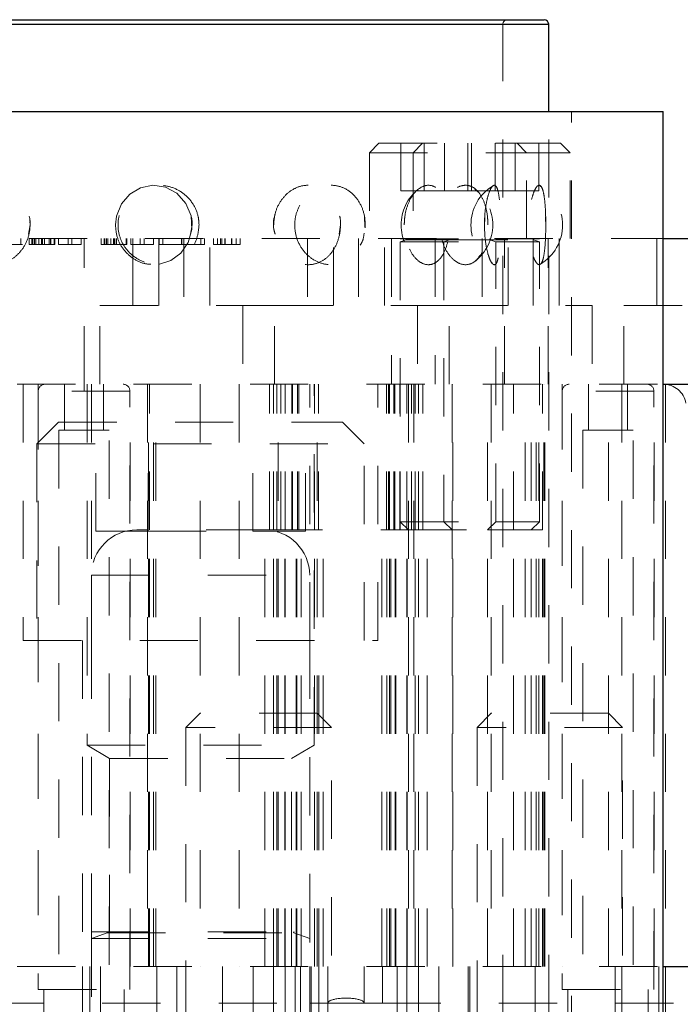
# Model space of a CAD drawing. Header units: inches. Extents: x 1880 to 2363, y -453 to -54.
# Tile 313 of 656: x 2036.27 to 2037.41, y -278.55 to -276.86. Entities that reach past the tile are written whole.
import ezdxf

# ---------------------------------------------------------------- set-up
doc = ezdxf.new("R2010")
doc.units = ezdxf.units.IN
doc.header["$LTSCALE"] = 0.5
doc.header["$MEASUREMENT"] = 0
doc.linetypes.add('HIDDEN', pattern=[0.225, 0.15, -0.075])
for name, color, linetype in [('DIE-M-S', 8, 'Continuous'), ('DIE-M-S2', 1, 'Continuous'), ('DIE-M-S3', 8, 'Continuous'), ('DSS-M-S', 53, 'Continuous'), ('RAI-M-S', 8, 'Continuous'), ('SVD-M-S', 8, 'Continuous')]:
    doc.layers.add(name, color=color, linetype=linetype)

msp = doc.modelspace()

# ---------------------------------------------------------------- linework, layer by layer
at = {"layer": 'DIE-M-S', "linetype": 'HIDDEN', "lineweight": 18}
for p, q in [((2036.06679, -277.48637), (2037.37667, -277.48637)), ((2036.27729, -277.48637), (2036.27729, -277.92637)), ((2036.30279, -277.48637), (2036.30279, -278.48637)), ((2036.38679, -277.48637), (2036.38679, -278.10637)), ((2036.39429, -277.48637), (2036.39429, -277.92637)), ((2036.46079, -278.48637), (2036.46079, -277.48637)), ((2036.49041, -277.48637), (2036.49041, -278.48637)), ((2036.49235, -278.48637), (2036.49235, -277.48637)), ((2036.49235, -278.48637), (2036.49235, -277.48637)), ((2036.50083, -278.48637), (2036.50083, -277.48637)), ((2036.50083, -278.48637), (2036.50083, -277.48637)), ((2036.50525, -278.48637), (2036.50525, -277.48637)), ((2036.50525, -278.48637), (2036.50525, -277.48637)), ((2036.58129, -277.48637), (2036.58129, -278.48637)), ((2036.64829, -277.48637), (2036.64829, -278.48637)), ((2036.71529, -278.48637), (2036.71529, -277.48637)), ((2036.76929, -277.92637), (2036.76929, -277.48637)), ((2036.77679, -278.10637), (2036.77679, -277.48637)), ((2036.78229, -278.48637), (2036.78229, -277.48637)), ((2036.88629, -277.92637), (2036.88629, -277.48637)), ((2036.93879, -277.48637), (2036.93879, -278.48637)), ((2036.94829, -277.48637), (2036.94829, -278.48637)), ((2037.01379, -277.48637), (2037.01379, -278.48637)), ((2037.01529, -278.48637), (2037.01529, -277.48637)), ((2037.07479, -278.48637), (2037.07479, -277.48637)), ((2037.08129, -277.48637), (2037.08129, -278.48637)), ((2037.13929, -278.48637), (2037.13929, -277.48637)), ((2037.14979, -278.48637), (2037.14979, -277.48637)), ((2037.15834, -278.48637), (2037.15834, -277.48637)), ((2037.16275, -278.48637), (2037.16275, -277.48637)), ((2037.17123, -278.48637), (2037.17123, -277.48637)), ((2037.17317, -278.48637), (2037.17317, -277.48637)), ((2037.20279, -277.48637), (2037.20279, -278.48637)), ((2037.28229, -278.48637), (2037.28229, -277.48637)), ((2037.30561, -277.48637), (2037.30561, -278.48637)), ((2037.36079, -278.48637), (2037.36079, -277.48637)), ((2037.38061, -277.48637), (2037.38061, -278.48637)), ((2036.27729, -277.92637), (2036.88629, -277.92637)), ((2036.37879, -277.92637), (2036.37879, -278.48637)), ((2036.78479, -278.48637), (2036.78479, -277.92637)), ((2036.38679, -278.10637), (2036.77679, -278.10637)), ((2036.38679, -278.10637), (2036.42554, -278.12875)), ((2036.73804, -278.12875), (2036.77679, -278.10637)), ((2036.42554, -278.12875), (2036.73804, -278.12875)), ((2036.42554, -278.12875), (2036.42554, -278.48637)), ((2036.73804, -278.48637), (2036.73804, -278.12875)), ((2036.39429, -278.42677), (2036.39429, -278.43814)), ((2036.76929, -278.43814), (2036.76929, -278.42677)), ((2036.06679, -278.48637), (2037.37667, -278.48637))]:
    msp.add_line(p, q, dxfattribs=at)
at = {"layer": 'DIE-M-S', "linetype": 'Continuous', "lineweight": 25}
for p, q in [((2037.37667, -277.48637), (2037.95679, -277.48637)), ((2037.37667, -278.48637), (2037.93179, -278.48637))]:
    msp.add_line(p, q, dxfattribs=at)
at = {"layer": 'DIE-M-S2', "linetype": 'HIDDEN', "lineweight": 18}
for p, q in [((2036.49429, -277.73637), (2036.49429, -277.48637)), ((2036.70012, -277.73637), (2036.70012, -277.48637)), ((2036.70729, -277.73637), (2036.70729, -277.48637)), ((2036.71304, -277.73637), (2036.71304, -277.48637)), ((2036.71963, -277.73637), (2036.71963, -277.48637)), ((2036.72729, -277.73637), (2036.72729, -277.48637)), ((2036.73887, -277.73637), (2036.73887, -277.48637)), ((2036.73946, -277.73637), (2036.73946, -277.48637)), ((2036.73963, -277.73637), (2036.73963, -277.48637)), ((2036.74823, -277.73637), (2036.74823, -277.48637)), ((2036.75089, -277.73637), (2036.75089, -277.48637)), ((2036.77729, -277.73637), (2036.77729, -277.48637)), ((2036.77729, -277.73637), (2036.77729, -277.48637)), ((2036.78446, -277.73637), (2036.78446, -277.48637)), ((2036.90112, -277.73637), (2036.90112, -277.48637)), ((2036.90452, -277.73637), (2036.90452, -277.48637)), ((2036.90629, -277.73637), (2036.90629, -277.48637)), ((2036.91366, -277.73637), (2036.91366, -277.48637)), ((2036.91535, -277.73637), (2036.91535, -277.48637)), ((2036.92395, -277.73637), (2036.92395, -277.48637)), ((2036.92412, -277.73637), (2036.92412, -277.48637)), ((2036.92471, -277.73637), (2036.92471, -277.48637)), ((2036.93629, -277.73637), (2036.93629, -277.48637)), ((2036.94396, -277.73637), (2036.94396, -277.48637)), ((2036.95054, -277.73637), (2036.95054, -277.48637)), ((2036.95629, -277.73637), (2036.95629, -277.48637)), ((2036.96346, -277.73637), (2036.96346, -277.48637)), ((2037.11929, -277.73637), (2037.11929, -277.48637)), ((2037.16929, -277.73637), (2037.16929, -277.48637)), ((2036.69129, -277.73637), (2036.93879, -277.73637)), ((2037.07479, -277.73637), (2037.16929, -277.73637))]:
    msp.add_line(p, q, dxfattribs=at)
at = {"layer": 'DIE-M-S3', "linetype": 'HIDDEN', "lineweight": 18}
for p, q in [((2036.34833, -277.48637), (2036.34833, -277.56511)), ((2036.41526, -277.56511), (2036.41526, -277.48637)), ((2037.24833, -277.48637), (2037.24833, -277.56511)), ((2037.31526, -277.56511), (2037.31526, -277.48637)), ((2036.46053, -277.49819), (2036.30305, -277.49819)), ((2036.30305, -277.49819), (2036.30305, -278.52574)), ((2036.38179, -277.49819), (2036.46053, -277.49819)), ((2036.46053, -278.52574), (2036.46053, -277.49819)), ((2037.36053, -277.49819), (2037.20305, -277.49819)), ((2037.20305, -277.49819), (2037.20305, -278.52574)), ((2037.28179, -277.49819), (2037.36053, -277.49819)), ((2037.36053, -278.52574), (2037.36053, -277.49819)), ((2036.33848, -277.56511), (2036.4251, -277.56511)), ((2036.33848, -277.56511), (2036.33848, -278.68322)), ((2036.4251, -278.68322), (2036.4251, -277.56511)), ((2037.23848, -277.56511), (2037.3251, -277.56511)), ((2037.23848, -277.56511), (2037.23848, -278.68322)), ((2037.3251, -278.68322), (2037.3251, -277.56511)), ((2036.49429, -278.48637), (2036.49429, -277.73637)), ((2036.69129, -277.73637), (2036.93879, -277.73637)), ((2036.69229, -278.48637), (2036.69229, -277.73637)), ((2036.70729, -278.48637), (2036.70729, -277.73637)), ((2036.71304, -278.48637), (2036.71304, -277.73637)), ((2036.72681, -278.48637), (2036.72681, -277.73637)), ((2036.72729, -278.48637), (2036.72729, -277.73637)), ((2036.74606, -278.48637), (2036.74606, -277.73637)), ((2036.74729, -278.48637), (2036.74729, -277.73637)), ((2036.75439, -278.48637), (2036.75439, -277.73637)), ((2036.77729, -278.48637), (2036.77729, -277.73637)), ((2036.77729, -278.48637), (2036.77729, -277.73637)), ((2036.79229, -278.48637), (2036.79229, -277.73637)), ((2036.89329, -278.48637), (2036.89329, -277.73637)), ((2036.90185, -278.48637), (2036.90185, -277.73637)), ((2036.90629, -278.48637), (2036.90629, -277.73637)), ((2036.90879, -278.48637), (2036.90879, -277.73637)), ((2036.91629, -278.48637), (2036.91629, -277.73637)), ((2036.91752, -278.48637), (2036.91752, -277.73637)), ((2036.93629, -278.48637), (2036.93629, -277.73637)), ((2036.93677, -278.48637), (2036.93677, -277.73637)), ((2036.95054, -278.48637), (2036.95054, -277.73637)), ((2036.95629, -278.48637), (2036.95629, -277.73637)), ((2036.97129, -278.48637), (2036.97129, -277.73637)), ((2037.07479, -277.73637), (2037.16929, -277.73637)), ((2037.11929, -278.48637), (2037.11929, -277.73637)), ((2037.16929, -278.48637), (2037.16929, -277.73637)), ((2036.06679, -278.48637), (2037.37667, -278.48637)), ((2036.37879, -278.48637), (2036.37879, -278.98637)), ((2036.39179, -278.48637), (2036.39179, -278.98637)), ((2036.40992, -278.48637), (2036.40992, -278.98637)), ((2036.50679, -278.98637), (2036.50679, -278.48637)), ((2036.54129, -278.48637), (2036.54129, -278.67637)), ((2036.61929, -278.48637), (2036.61929, -278.98637)), ((2036.67229, -278.98637), (2036.67229, -278.48637)), ((2036.70729, -278.98637), (2036.70729, -278.48637)), ((2036.72729, -278.48637), (2036.72729, -278.98637)), ((2036.74429, -278.98637), (2036.74429, -278.48637)), ((2036.75367, -278.98637), (2036.75367, -278.48637)), ((2036.76929, -278.54887), (2036.76929, -278.48637)), ((2036.77179, -278.98637), (2036.77179, -278.48637)), ((2036.78479, -278.98637), (2036.78479, -278.48637)), ((2036.80054, -278.54887), (2036.80054, -278.48637)), ((2036.82229, -278.67637), (2036.82229, -278.48637)), ((2036.86304, -278.54887), (2036.86304, -278.48637)), ((2036.89429, -278.54887), (2036.89429, -278.48637)), ((2036.91929, -278.48637), (2036.91929, -278.98637)), ((2036.93629, -278.98637), (2036.93629, -278.48637)), ((2036.95629, -278.98637), (2036.95629, -278.48637)), ((2036.99129, -278.98637), (2036.99129, -278.48637)), ((2037.04129, -278.48637), (2037.04129, -278.67637)), ((2037.04429, -278.98637), (2037.04429, -278.48637)), ((2037.15679, -278.48637), (2037.15679, -278.98637)), ((2037.29429, -278.48637), (2037.29429, -278.98637)), ((2037.32229, -278.67637), (2037.32229, -278.48637)), ((2037.36929, -278.48637), (2037.36929, -278.67637)), ((2036.30305, -278.52574), (2036.46053, -278.52574)), ((2036.31289, -278.52574), (2036.31289, -278.56511)), ((2036.45069, -278.56511), (2036.45069, -278.52574)), ((2037.20305, -278.52574), (2037.36053, -278.52574)), ((2037.21289, -278.52574), (2037.21289, -278.56511)), ((2037.35069, -278.56511), (2037.35069, -278.52574)), ((2035.81304, -278.54887), (2036.76929, -278.54887)), ((2036.76929, -278.54887), (2036.80054, -278.54887)), ((2036.86304, -278.54887), (2036.80054, -278.54887)), ((2036.80054, -278.54887), (2036.80054, -278.67012)), ((2036.86304, -278.54887), (2036.89429, -278.54887)), ((2036.86304, -278.67012), (2036.86304, -278.54887)), ((2036.89429, -278.54887), (2040.51929, -278.54887))]:
    msp.add_line(p, q, dxfattribs=at)
at = {"layer": 'DIE-M-S3', "linetype": 'Continuous', "lineweight": 25}
msp.add_line((2037.37667, -278.48637), (2037.93179, -278.48637), dxfattribs=at)
at = {"layer": 'DIE-M-S3', "linetype": 'HIDDEN', "lineweight": 18}
for centre, start, end in [((2036.31486, -277.49819), 90, 180), ((2036.44872, -277.49819), 0, 90), ((2037.21486, -277.49819), 90, 180), ((2037.34872, -277.49819), 0, 90)]:
    msp.add_arc(centre, 0.01181, start, end, dxfattribs=at)
msp.add_ellipse((2036.83179, -278.54887), major_axis=(0.03125, 0), ratio=0.2679492, start_param=0, end_param=3.1415927, dxfattribs=at)
msp.add_open_spline([(2036.38179, -277.49819), (2036.38179, -277.49651), (2036.38179, -277.49303), (2036.38179, -277.48907), (2036.38179, -277.48676), (2036.38179, -277.4865), (2036.38179, -277.48637)], degree=3, knots=[0, 0, 0, 0, 0.2702613, 0.5624294, 0.7897364, 1, 1, 1, 1], dxfattribs=at)
at = {"layer": 'DSS-M-S', "linetype": 'Continuous', "lineweight": 25}
for p, q in [((2035.68376, -276.86826), (2037.17982, -276.86826)), ((2035.69163, -276.86039), (2037.17195, -276.86039)), ((2037.17982, -277.01787), (2037.17982, -276.86826)), ((2035.48691, -277.01787), (2037.37667, -277.01787)), ((2037.37667, -278.75015), (2037.37667, -277.01787))]:
    msp.add_line(p, q, dxfattribs=at)
at = {"layer": 'DSS-M-S', "linetype": 'HIDDEN', "lineweight": 18}
for p, q in [((2037.17982, -276.86826), (2035.68376, -276.86826)), ((2035.7625, -276.86826), (2037.0993, -276.86826)), ((2037.10108, -279.7659), (2037.10108, -276.86826)), ((2037.17982, -279.7659), (2037.17982, -277.01787)), ((2037.21919, -280.83677), (2037.21919, -277.01787)), ((2036.47882, -277.14896), (2036.4602, -277.15988)), ((2036.49991, -277.14474), (2036.47882, -277.14896)), ((2036.52154, -277.14787), (2036.49991, -277.14474)), ((2036.54134, -277.1585), (2036.52154, -277.14787)), ((2037.0579, -277.15603), (2037.05314, -277.15118)), ((2037.16592, -277.14684), (2037.1651, -277.14605)), ((2036.4602, -277.15988), (2036.44579, -277.17655)), ((2036.55671, -277.17573), (2036.54134, -277.1585)), ((2036.44579, -277.17655), (2036.43728, -277.19757)), ((2036.56554, -277.19745), (2036.55671, -277.17573)), ((2036.43728, -277.19757), (2036.43558, -277.2129)), ((2036.5668, -277.22079), (2036.56554, -277.19745)), ((2036.86428, -277.21641), (2036.86334, -277.19807)), ((2037.06969, -277.21684), (2037.07001, -277.19751)), ((2037.17475, -277.21637), (2037.17461, -277.19809)), ((2036.28893, -277.2129), (2036.28637, -277.22846)), ((2036.43558, -277.2129), (2036.43558, -277.2129)), ((2036.56066, -277.24279), (2036.5668, -277.22079)), ((2036.56723, -277.2129), (2036.56466, -277.22844)), ((2036.82212, -277.2129), (2036.81998, -277.22842)), ((2036.5482, -277.26107), (2036.56066, -277.24279)), ((2036.51153, -277.28018), (2036.53098, -277.27399)), ((2036.53098, -277.27399), (2036.5482, -277.26107)), ((2037.30561, -277.48637), (2037.30561, -278.66748)), ((2037.38061, -277.48637), (2037.38061, -278.66748))]:
    msp.add_line(p, q, dxfattribs=at)
for centre, radius, start, end in [((2037.10896, -276.86826), 0.00787, 90, 180), ((2037.00511, -277.2129), 0.07874, 129.42305, 230.57396), ((2037.12497, -277.2129), 0.07874, 121.15614, 238.9555), ((2037.00511, -277.2129), 0.07874, 307.96843, 52.09477), ((2037.12497, -277.2129), 0.07874, 301.00349, 58.98802), ((2037.3768, -277.52574), 0.03937, 10, 90)]:
    msp.add_arc(centre, radius, start, end, dxfattribs=at)
at = {"layer": 'DSS-M-S', "linetype": 'Continuous', "lineweight": 25}
msp.add_arc((2037.17195, -276.86826), 0.00787, 0, 90, dxfattribs=at)
at = {"layer": 'DSS-M-S', "linetype": 'HIDDEN', "lineweight": 18}
for points, knots in [([(2036.16303, -277.2129), (2036.16373, -277.22071), (2036.16512, -277.23634), (2036.17605, -277.25709), (2036.19223, -277.2726), (2036.21227, -277.28101), (2036.23351, -277.28172), (2036.25374, -277.27504), (2036.27102, -277.26179), (2036.28357, -277.24313), (2036.28977, -277.22077), (2036.28851, -277.19711), (2036.27963, -277.17508), (2036.26425, -277.15756), (2036.24458, -277.1467), (2036.22327, -277.14348), (2036.20275, -277.14782), (2036.1849, -277.15904), (2036.17139, -277.17608), (2036.1641, -277.19503), (2036.16334, -277.20775), (2036.16303, -277.2129)], [0, 0, 0, 0, 0.0554579, 0.1109395, 0.1658403, 0.2192081, 0.2711117, 0.3223399, 0.3739729, 0.4268563, 0.4812619, 0.5368274, 0.5927419, 0.6480375, 0.7019377, 0.7542614, 0.8055938, 0.8569812, 0.9093952, 0.9633154, 1, 1, 1, 1]), ([(2036.57924, -277.2129), (2036.5785, -277.22043), (2036.57704, -277.23549), (2036.56562, -277.25556), (2036.54869, -277.27106), (2036.52711, -277.28035), (2036.5032, -277.28212), (2036.47971, -277.27586), (2036.45966, -277.26216), (2036.44561, -277.24278), (2036.43912, -277.22027), (2036.44058, -277.19734), (2036.4495, -277.17631), (2036.4649, -277.15918), (2036.48539, -277.14771), (2036.50891, -277.14339), (2036.53278, -277.14703), (2036.55409, -277.15846), (2036.56998, -277.17623), (2036.57813, -277.19551), (2036.57893, -277.20807), (2036.57924, -277.2129)], [0, 0, 0, 0, 0.0520028, 0.1039827, 0.1564753, 0.2102848, 0.2652762, 0.3208623, 0.3762398, 0.4306423, 0.4836601, 0.5355284, 0.5870576, 0.6391963, 0.6925647, 0.7472181, 0.8026932, 0.8582301, 0.9130199, 0.9664974, 1, 1, 1, 1]), ([(2036.70748, -277.2129), (2036.70817, -277.22071), (2036.70956, -277.23634), (2036.72035, -277.25709), (2036.736, -277.2726), (2036.75487, -277.28101), (2036.77426, -277.28172), (2036.79218, -277.27504), (2036.80708, -277.26179), (2036.81766, -277.24313), (2036.82282, -277.22077), (2036.82177, -277.19711), (2036.81436, -277.17508), (2036.80129, -277.15756), (2036.78414, -277.1467), (2036.76499, -277.14348), (2036.74597, -277.14782), (2036.72894, -277.15904), (2036.71577, -277.17608), (2036.70854, -277.19503), (2036.70778, -277.20775), (2036.70748, -277.2129)], [0, 0, 0, 0, 0.0554579, 0.1109395, 0.1658403, 0.2192081, 0.2711117, 0.3223399, 0.3739729, 0.4268563, 0.4812619, 0.5368274, 0.5927419, 0.6480375, 0.7019377, 0.7542614, 0.8055938, 0.8569812, 0.9093952, 0.9633154, 1, 1, 1, 1]), ([(2036.86477, -277.2129), (2036.86416, -277.22043), (2036.86294, -277.23549), (2036.85341, -277.25556), (2036.83913, -277.27106), (2036.82069, -277.28035), (2036.79994, -277.28212), (2036.77924, -277.27586), (2036.76131, -277.26216), (2036.74862, -277.24278), (2036.74273, -277.22027), (2036.74405, -277.19734), (2036.75215, -277.17631), (2036.76602, -277.15918), (2036.78427, -277.14771), (2036.80493, -277.14339), (2036.82557, -277.14703), (2036.84371, -277.15846), (2036.85706, -277.17623), (2036.86385, -277.19551), (2036.86452, -277.20807), (2036.86477, -277.2129)], [0, 0, 0, 0, 0.0520028, 0.1039827, 0.1564753, 0.2102848, 0.2652762, 0.3208623, 0.3762398, 0.4306423, 0.4836601, 0.5355284, 0.5870576, 0.6391963, 0.6925647, 0.7472181, 0.8026932, 0.8582301, 0.9130199, 0.9664974, 1, 1, 1, 1]), ([(2036.9317, -277.2129), (2036.93221, -277.22071), (2036.93322, -277.23634), (2036.94105, -277.25709), (2036.95223, -277.2726), (2036.9654, -277.28101), (2036.9786, -277.28172), (2036.99046, -277.27504), (2037.00006, -277.26179), (2037.00674, -277.24313), (2037.00994, -277.22077), (2037.0093, -277.19711), (2037.00467, -277.17508), (2036.99637, -277.15756), (2036.98518, -277.1467), (2036.97233, -277.14348), (2036.95923, -277.14782), (2036.94721, -277.15904), (2036.93774, -277.17608), (2036.93248, -277.19503), (2036.93193, -277.20775), (2036.9317, -277.2129)], [0, 0, 0, 0, 0.0554579, 0.1109395, 0.1658403, 0.2192081, 0.2711117, 0.3223399, 0.3739729, 0.4268563, 0.4812619, 0.5368274, 0.5927419, 0.6480375, 0.7019377, 0.7542614, 0.8055938, 0.8569812, 0.9093952, 0.9633154, 1, 1, 1, 1]), ([(2037.07544, -277.2129), (2037.07506, -277.22043), (2037.0743, -277.23549), (2037.0683, -277.25556), (2037.05914, -277.27106), (2037.04703, -277.28035), (2037.03303, -277.28212), (2037.01869, -277.27586), (2037.006, -277.26216), (2036.99685, -277.24278), (2036.99257, -277.22027), (2036.99353, -277.19734), (2036.9994, -277.17631), (2037.00935, -277.15918), (2037.0222, -277.14771), (2037.03642, -277.14339), (2037.05027, -277.14703), (2037.0621, -277.15846), (2037.07061, -277.17623), (2037.07487, -277.19551), (2037.07528, -277.20807), (2037.07544, -277.2129)], [0, 0, 0, 0, 0.0520028, 0.1039827, 0.1564753, 0.2102848, 0.2652762, 0.3208623, 0.3762398, 0.4306423, 0.4836601, 0.5355284, 0.5870576, 0.6391963, 0.6925647, 0.7472181, 0.8026932, 0.8582301, 0.9130199, 0.9664974, 1, 1, 1, 1]), ([(2037.06949, -277.2129), (2037.06972, -277.22071), (2037.07019, -277.23634), (2037.0737, -277.25709), (2037.07846, -277.2726), (2037.08367, -277.28101), (2037.08839, -277.28172), (2037.09214, -277.27504), (2037.09479, -277.26179), (2037.09641, -277.24313), (2037.0971, -277.22077), (2037.09697, -277.19711), (2037.09593, -277.17508), (2037.09382, -277.15756), (2037.09054, -277.1467), (2037.08621, -277.14348), (2037.08128, -277.14782), (2037.07636, -277.15904), (2037.07223, -277.17608), (2037.06984, -277.19503), (2037.06959, -277.20775), (2037.06949, -277.2129)], [0, 0, 0, 0, 0.0554579, 0.1109395, 0.1658403, 0.2192081, 0.2711117, 0.3223399, 0.3739729, 0.4268563, 0.4812619, 0.5368274, 0.5927419, 0.6480375, 0.7019377, 0.7542614, 0.8055938, 0.8569812, 0.9093952, 0.9633154, 1, 1, 1, 1]), ([(2037.17482, -277.2129), (2037.17473, -277.22043), (2037.17456, -277.23549), (2037.17313, -277.25556), (2037.17068, -277.27106), (2037.16698, -277.28035), (2037.16216, -277.28212), (2037.15666, -277.27586), (2037.15139, -277.26216), (2037.14738, -277.24278), (2037.14544, -277.22027), (2037.14588, -277.19734), (2037.14851, -277.17631), (2037.15282, -277.15918), (2037.15805, -277.14771), (2037.16338, -277.14339), (2037.16802, -277.14703), (2037.17151, -277.15846), (2037.1737, -277.17623), (2037.17469, -277.19551), (2037.17478, -277.20807), (2037.17482, -277.2129)], [0, 0, 0, 0, 0.0520028, 0.1039827, 0.1564753, 0.2102848, 0.2652762, 0.3208623, 0.3762398, 0.4306423, 0.4836601, 0.5355284, 0.5870576, 0.6391963, 0.6925647, 0.7472181, 0.8026932, 0.8582301, 0.9130199, 0.9664974, 1, 1, 1, 1]), ([(2036.75235, -277.17888), (2036.74938, -277.18527), (2036.74438, -277.19603), (2036.7438, -277.20804), (2036.74356, -277.2129)], [0, 0, 0, 0, 0.5945328, 1, 1, 1, 1]), ([(2036.28725, -277.19751), (2036.28726, -277.19753), (2036.28915, -277.20232), (2036.28904, -277.20762), (2036.28893, -277.2129)], [0, 0, 0, 0, 0.0039911, 1, 1, 1, 1]), ([(2036.56555, -277.19751), (2036.56556, -277.19753), (2036.56746, -277.20232), (2036.56735, -277.20762), (2036.56723, -277.2129)], [0, 0, 0, 0, 0.003979, 1, 1, 1, 1]), ([(2036.70987, -277.22847), (2036.70914, -277.22593), (2036.70627, -277.216), (2036.70653, -277.20384), (2036.70961, -277.19592), (2036.70991, -277.19516)], [0, 0, 0, 0, 0.2360107, 0.9265488, 1, 1, 1, 1]), ([(2036.82072, -277.19751), (2036.82072, -277.19753), (2036.82231, -277.20232), (2036.82221, -277.20762), (2036.82212, -277.2129)], [0, 0, 0, 0, 0.0039645, 1, 1, 1, 1]), ([(2036.43558, -277.2129), (2036.43634, -277.22071), (2036.43786, -277.23632), (2036.44975, -277.25716), (2036.46718, -277.27236), (2036.48544, -277.2805), (2036.49701, -277.28026), (2036.50109, -277.28017)], [0, 0, 0, 0, 0.2233138, 0.4467233, 0.6677939, 0.8826915, 1, 1, 1, 1]), ([(2036.85589, -277.2477), (2036.85712, -277.24586), (2036.86104, -277.23997), (2036.86206, -277.23239), (2036.86277, -277.22719)], [0, 0, 0, 0, 0.3133655, 1, 1, 1, 1]), ([(2037.05299, -277.27508), (2037.05333, -277.27493), (2037.05688, -277.27337), (2037.05947, -277.26886), (2037.06181, -277.26479)], [0, 0, 0, 0, 0.0978025, 1, 1, 1, 1]), ([(2037.08469, -277.28045), (2037.08464, -277.28046), (2037.08379, -277.28063), (2037.08281, -277.27872), (2037.08189, -277.27692)], [0, 0, 0, 0, 0.056276, 1, 1, 1, 1])]:
    msp.add_open_spline(points, degree=3, knots=knots, dxfattribs=at)
at = {"layer": 'RAI-M-S', "linetype": 'HIDDEN', "lineweight": 18}
for p, q in [((2035.48691, -277.23637), (2037.37667, -277.23637)), ((2036.27294, -277.24637), (2036.27294, -277.23637)), ((2036.2874, -277.24637), (2036.2874, -277.23637)), ((2036.29217, -277.24637), (2036.29217, -277.23637)), ((2036.29369, -277.24637), (2036.29369, -277.23637)), ((2036.29633, -277.24637), (2036.29633, -277.23637)), ((2036.29885, -277.24637), (2036.29885, -277.23637)), ((2036.30375, -277.24637), (2036.30375, -277.23637)), ((2036.30851, -277.24637), (2036.30851, -277.23637)), ((2036.30975, -277.24637), (2036.30975, -277.23637)), ((2036.31002, -277.24637), (2036.31002, -277.23637)), ((2036.3105, -277.24637), (2036.3105, -277.23637)), ((2036.31374, -277.24637), (2036.31374, -277.23637)), ((2036.32192, -277.24637), (2036.32192, -277.23637)), ((2036.32428, -277.24637), (2036.32428, -277.23637)), ((2036.32459, -277.24637), (2036.32459, -277.23637)), ((2036.33031, -277.24637), (2036.33031, -277.23637)), ((2036.33127, -277.24637), (2036.33127, -277.23637)), ((2036.33794, -277.24637), (2036.33794, -277.23637)), ((2036.35415, -277.24637), (2036.35415, -277.23637)), ((2036.36082, -277.24637), (2036.36082, -277.23637)), ((2036.37703, -277.24637), (2036.37703, -277.23637)), ((2036.38179, -277.48637), (2036.38179, -277.23637)), ((2036.38179, -277.48637), (2036.38179, -277.23637)), ((2036.41136, -277.24637), (2036.41136, -277.23637)), ((2036.41613, -277.24637), (2036.41613, -277.23637)), ((2036.41765, -277.24637), (2036.41765, -277.23637)), ((2036.42029, -277.24637), (2036.42029, -277.23637)), ((2036.4228, -277.24637), (2036.4228, -277.23637)), ((2036.42771, -277.24637), (2036.42771, -277.23637)), ((2036.43247, -277.24637), (2036.43247, -277.23637)), ((2036.43371, -277.24637), (2036.43371, -277.23637)), ((2036.43398, -277.24637), (2036.43398, -277.23637)), ((2036.43445, -277.24637), (2036.43445, -277.23637)), ((2036.4377, -277.24637), (2036.4377, -277.23637)), ((2036.45427, -277.24637), (2036.45427, -277.23637)), ((2036.45522, -277.24637), (2036.45522, -277.23637)), ((2036.4619, -277.24637), (2036.4619, -277.23637)), ((2036.46564, -277.23637), (2036.46564, -277.35137)), ((2036.46564, -277.35137), (2036.46564, -277.23637)), ((2036.47811, -277.24637), (2036.47811, -277.23637)), ((2036.48478, -277.24637), (2036.48478, -277.23637)), ((2036.50099, -277.24637), (2036.50099, -277.23637)), ((2036.51024, -277.35137), (2036.51024, -277.23637)), ((2036.51024, -277.23637), (2036.51024, -277.35137)), ((2036.51053, -277.24637), (2036.51053, -277.23637)), ((2036.5172, -277.24637), (2036.5172, -277.23637)), ((2036.54915, -277.24637), (2036.54915, -277.23637)), ((2036.54947, -277.24637), (2036.54947, -277.23637)), ((2036.54974, -277.24637), (2036.54974, -277.23637)), ((2036.55335, -277.23637), (2036.55335, -277.35137)), ((2036.58204, -277.24637), (2036.58204, -277.23637)), ((2036.58872, -277.24637), (2036.58872, -277.23637)), ((2036.59795, -277.35137), (2036.59795, -277.23637)), ((2036.60397, -277.24637), (2036.60397, -277.23637)), ((2036.61065, -277.24637), (2036.61065, -277.23637)), ((2036.61597, -277.24637), (2036.61597, -277.23637)), ((2036.61856, -277.24637), (2036.61856, -277.23637)), ((2036.62367, -277.24637), (2036.62367, -277.23637)), ((2036.62425, -277.24637), (2036.62425, -277.23637)), ((2036.6349, -277.24637), (2036.6349, -277.23637)), ((2036.6355, -277.24637), (2036.6355, -277.23637)), ((2036.64307, -277.24637), (2036.64307, -277.23637)), ((2036.64974, -277.24637), (2036.64974, -277.23637)), ((2036.76564, -277.23637), (2036.76564, -277.35137)), ((2036.81024, -277.35137), (2036.81024, -277.23637)), ((2036.85335, -277.23637), (2036.85335, -277.35137)), ((2036.89795, -277.35137), (2036.89795, -277.23637)), ((2036.90979, -277.23637), (2036.90979, -277.48637)), ((2036.98479, -277.23637), (2036.98479, -277.48637)), ((2037.06564, -277.23637), (2037.06564, -277.35137)), ((2037.10379, -277.48637), (2037.10379, -277.23637)), ((2037.11024, -277.35137), (2037.11024, -277.23637)), ((2037.15335, -277.23637), (2037.15335, -277.35137)), ((2037.15335, -277.35137), (2037.15335, -277.23637)), ((2037.17879, -277.48637), (2037.17879, -277.23637)), ((2037.19795, -277.35137), (2037.19795, -277.23637)), ((2037.19795, -277.23637), (2037.19795, -277.35137)), ((2037.36564, -277.23637), (2037.36564, -277.35137)), ((2037.36564, -277.35137), (2037.36564, -277.23637)), ((2036.17616, -277.24637), (2036.28041, -277.24637)), ((2036.35415, -277.24637), (2036.33794, -277.24637)), ((2036.36082, -277.24637), (2036.35415, -277.24637)), ((2036.37703, -277.24637), (2036.36082, -277.24637)), ((2036.47811, -277.24637), (2036.4619, -277.24637)), ((2036.48478, -277.24637), (2036.47811, -277.24637)), ((2036.50099, -277.24637), (2036.48478, -277.24637)), ((2036.61065, -277.24637), (2036.60397, -277.24637)), ((2036.61597, -277.24637), (2036.61065, -277.24637)), ((2036.40892, -277.48637), (2036.40892, -277.35137)), ((2036.40892, -277.35137), (2036.65466, -277.35137)), ((2036.65466, -277.35137), (2036.65466, -277.48637)), ((2036.70892, -277.35137), (2036.65466, -277.35137)), ((2036.70892, -277.48637), (2036.70892, -277.35137)), ((2036.70892, -277.35137), (2036.95466, -277.35137)), ((2036.95466, -277.35137), (2036.95466, -277.48637)), ((2037.00892, -277.35137), (2036.95466, -277.35137)), ((2037.00892, -277.48637), (2037.00892, -277.35137)), ((2037.00892, -277.35137), (2037.25466, -277.35137)), ((2037.25466, -277.35137), (2037.25466, -277.48637)), ((2037.30892, -277.48637), (2037.30892, -277.35137)), ((2037.30892, -277.35137), (2037.85466, -277.35137))]:
    msp.add_line(p, q, dxfattribs=at)
at = {"layer": 'RAI-M-S', "linetype": 'Continuous', "lineweight": 25}
msp.add_line((2037.37667, -277.23637), (2038.71379, -277.23637), dxfattribs=at)
at = {"layer": 'RAI-M-S', "linetype": 'HIDDEN', "lineweight": 18}
for points, knots in [([(2036.31002, -277.24637), (2036.30727, -277.24637), (2036.30177, -277.24637), (2036.29329, -277.24637), (2036.28964, -277.24637), (2036.2874, -277.24637)], [0, 0, 0, 0, 0.279885, 0.5596773, 1, 1, 1, 1]), ([(2036.30375, -277.24637), (2036.30558, -277.24637), (2036.30886, -277.24637), (2036.31225, -277.24637), (2036.31374, -277.24637)], [0, 0, 0, 0, 0.5599058, 1, 1, 1, 1]), ([(2036.33127, -277.24637), (2036.33085, -277.24637), (2036.33001, -277.24637), (2036.32406, -277.24637), (2036.3172, -277.24637), (2036.31242, -277.24637), (2036.31002, -277.24637)], [0, 0, 0, 0, 0.2791586, 0.5590843, 0.7794417, 1, 1, 1, 1]), ([(2036.43398, -277.24637), (2036.43123, -277.24637), (2036.42572, -277.24637), (2036.41725, -277.24637), (2036.41359, -277.24637), (2036.41136, -277.24637)], [0, 0, 0, 0, 0.279885, 0.5596773, 1, 1, 1, 1]), ([(2036.42771, -277.24637), (2036.42954, -277.24637), (2036.43282, -277.24637), (2036.43621, -277.24637), (2036.4377, -277.24637)], [0, 0, 0, 0, 0.5599058, 1, 1, 1, 1]), ([(2036.45522, -277.24637), (2036.45481, -277.24637), (2036.45397, -277.24637), (2036.44802, -277.24637), (2036.44116, -277.24637), (2036.43637, -277.24637), (2036.43398, -277.24637)], [0, 0, 0, 0, 0.2791586, 0.5590843, 0.7794417, 1, 1, 1, 1]), ([(2036.54974, -277.24637), (2036.54398, -277.24637), (2036.53245, -277.24637), (2036.51963, -277.24637), (2036.51173, -277.24637), (2036.51093, -277.24637), (2036.51053, -277.24637)], [0, 0, 0, 0, 0.2796633, 0.5593539, 0.7796364, 1, 1, 1, 1]), ([(2036.5172, -277.24637), (2036.51777, -277.24637), (2036.5189, -277.24637), (2036.5279, -277.24637), (2036.53843, -277.24637), (2036.54579, -277.24637), (2036.54947, -277.24637)], [0, 0, 0, 0, 0.2794063, 0.559071, 0.7794588, 1, 1, 1, 1]), ([(2036.54947, -277.24637), (2036.55419, -277.24637), (2036.56363, -277.24637), (2036.57457, -277.24637), (2036.58102, -277.24637), (2036.5817, -277.24637), (2036.58204, -277.24637)], [0, 0, 0, 0, 0.27981296, 0.55935715, 0.77963582, 1, 1, 1, 1]), ([(2036.58872, -277.24637), (2036.58806, -277.24637), (2036.58675, -277.24637), (2036.57615, -277.24637), (2036.56334, -277.24637), (2036.55427, -277.24637), (2036.54974, -277.24637)], [0, 0, 0, 0, 0.2796248, 0.559352, 0.7795827, 1, 1, 1, 1]), ([(2036.6349, -277.24637), (2036.63138, -277.24637), (2036.62509, -277.24637), (2036.61876, -277.24637), (2036.61597, -277.24637)], [0, 0, 0, 0, 0.5596856, 1, 1, 1, 1]), ([(2036.62367, -277.24637), (2036.62819, -277.24637), (2036.63385, -277.24637), (2036.63937, -277.24637), (2036.64223, -277.24637), (2036.64273, -277.24637), (2036.64307, -277.24637)], [0, 0, 0, 0, 0.4996987, 0.6253044, 0.7510767, 1, 1, 1, 1]), ([(2036.64974, -277.24637), (2036.64957, -277.24637), (2036.64921, -277.24637), (2036.64548, -277.24637), (2036.64042, -277.24637), (2036.63674, -277.24637), (2036.6349, -277.24637)], [0, 0, 0, 0, 0.2800989, 0.5593238, 0.7794579, 1, 1, 1, 1])]:
    msp.add_open_spline(points, degree=3, knots=knots, dxfattribs=at)
at = {"layer": 'SVD-M-S', "linetype": 'HIDDEN', "lineweight": 18}
for p, q in [((2036.88819, -277.07237), (2036.87179, -277.08877)), ((2036.88819, -277.07237), (2037.12539, -277.07237)), ((2036.9256, -277.15437), (2036.9256, -277.07237)), ((2036.96319, -277.07237), (2036.94679, -277.08877)), ((2036.9662, -277.15437), (2036.9662, -277.07237)), ((2037.0006, -277.15437), (2037.0006, -277.07237)), ((2037.0412, -277.15437), (2037.0412, -277.07237)), ((2037.04739, -277.15437), (2037.04739, -277.07237)), ((2037.08798, -277.15437), (2037.08798, -277.07237)), ((2037.12239, -277.15437), (2037.12239, -277.07237)), ((2037.12539, -277.07237), (2037.20039, -277.07237)), ((2037.14179, -277.08877), (2037.12539, -277.07237)), ((2037.16298, -277.15437), (2037.16298, -277.07237)), ((2037.21679, -277.08877), (2037.20039, -277.07237)), ((2036.87179, -277.08877), (2037.14179, -277.08877)), ((2036.87179, -277.08877), (2036.87179, -277.23637)), ((2036.94679, -277.08877), (2036.94679, -277.23637)), ((2037.14179, -277.08877), (2037.21679, -277.08877)), ((2037.14179, -277.23637), (2037.14179, -277.08877)), ((2037.21679, -277.23637), (2037.21679, -277.08877)), ((2036.9256, -277.15437), (2036.9662, -277.15437)), ((2036.9662, -277.15437), (2037.04739, -277.15437)), ((2037.04739, -277.15437), (2037.08798, -277.15437)), ((2037.08798, -277.15437), (2037.12239, -277.15437)), ((2037.12239, -277.15437), (2037.16298, -277.15437)), ((2036.92479, -277.23637), (2036.92479, -277.23677)), ((2036.92479, -277.23677), (2037.08879, -277.23677)), ((2036.9346, -277.2383), (2036.92479, -277.24186)), ((2036.9346, -277.2383), (2037.07899, -277.2383)), ((2036.99979, -277.23637), (2036.99979, -277.23677)), ((2037.0096, -277.2383), (2036.99979, -277.24186)), ((2037.0096, -277.2383), (2037.15399, -277.2383)), ((2037.08879, -277.24186), (2037.07899, -277.2383)), ((2037.08879, -277.23677), (2037.08879, -277.23637)), ((2037.08879, -277.23677), (2037.16379, -277.23677)), ((2037.16379, -277.24186), (2037.15399, -277.2383)), ((2037.16379, -277.23677), (2037.16379, -277.23637)), ((2036.92479, -277.24186), (2037.08879, -277.24186)), ((2036.92479, -277.24186), (2036.92479, -277.72237)), ((2036.99979, -277.24186), (2036.99979, -277.72237)), ((2037.08879, -277.24186), (2037.16379, -277.24186)), ((2037.08879, -277.72237), (2037.08879, -277.24186)), ((2037.16379, -277.72237), (2037.16379, -277.24186)), ((2036.33804, -277.55137), (2036.30054, -277.58887)), ((2036.33804, -277.55137), (2036.82554, -277.55137)), ((2036.40166, -277.73887), (2036.40166, -277.55137)), ((2036.49173, -277.73887), (2036.49173, -277.55137)), ((2036.67186, -277.73887), (2036.67186, -277.55137)), ((2036.76193, -277.73887), (2036.76193, -277.55137)), ((2036.86304, -277.58887), (2036.82554, -277.55137)), ((2036.30054, -277.58887), (2036.86304, -277.58887)), ((2036.30054, -277.58887), (2036.30054, -277.92637)), ((2036.86304, -277.92637), (2036.86304, -277.58887)), ((2036.92479, -277.72237), (2037.08879, -277.72237)), ((2036.92479, -277.72237), (2036.93879, -277.73637)), ((2036.99979, -277.72237), (2037.01379, -277.73637)), ((2037.07479, -277.73637), (2037.08879, -277.72237)), ((2037.08879, -277.72237), (2037.16379, -277.72237)), ((2037.14979, -277.73637), (2037.16379, -277.72237)), ((2036.40166, -277.73887), (2036.49173, -277.73887)), ((2036.69129, -277.73637), (2036.47229, -277.73637)), ((2036.49173, -277.73887), (2036.67186, -277.73887)), ((2036.67186, -277.73887), (2036.76193, -277.73887)), ((2036.93879, -277.73637), (2037.07479, -277.73637)), ((2036.39429, -277.81437), (2036.76755, -277.81437)), ((2036.39429, -277.81437), (2036.39429, -277.92637)), ((2036.76929, -277.92637), (2036.76929, -277.81437)), ((2036.39429, -277.92637), (2036.39429, -278.42677)), ((2036.76929, -278.42677), (2036.76929, -277.92637)), ((2036.58129, -278.05137), (2036.55679, -278.07587)), ((2036.78229, -278.05137), (2036.58129, -278.05137)), ((2036.80679, -278.07587), (2036.78229, -278.05137)), ((2037.08129, -278.05137), (2037.05679, -278.07587)), ((2037.28229, -278.05137), (2037.08129, -278.05137)), ((2037.30679, -278.07587), (2037.28229, -278.05137)), ((2036.80679, -278.07587), (2036.55679, -278.07587)), ((2036.55679, -278.07587), (2036.55679, -278.66706)), ((2036.80679, -278.66706), (2036.80679, -278.07587)), ((2037.30679, -278.07587), (2037.05679, -278.07587)), ((2037.05679, -278.07587), (2037.05679, -278.66706)), ((2037.30679, -278.66706), (2037.30679, -278.07587)), ((2036.39429, -278.42677), (2036.76929, -278.42677)), ((2036.39429, -278.42677), (2036.39429, -278.43814)), ((2036.42135, -278.4283), (2036.39429, -278.43814)), ((2036.39429, -278.43814), (2036.76929, -278.43814)), ((2036.39429, -278.43814), (2036.39429, -279.64512)), ((2036.42135, -278.4283), (2036.74045, -278.4283)), ((2036.76929, -278.43814), (2036.74224, -278.4283)), ((2036.76929, -278.43814), (2036.76929, -278.42677)), ((2036.76929, -279.64512), (2036.76929, -278.43814))]:
    msp.add_line(p, q, dxfattribs=at)
for centre, radius, start, end in [((2037.00933, -277.23756), 0.000787, 290, 90), ((2037.07926, -277.23756), 0.000787, 90, 250), ((2037.15426, -277.23756), 0.000787, 90, 250), ((2036.47229, -277.81437), 0.078, 90, 180), ((2036.69129, -277.81437), 0.078, 0, 90), ((2036.42108, -278.42756), 0.000787, 290, 90), ((2036.74251, -278.42756), 0.000787, 90, 250)]:
    msp.add_arc(centre, radius, start, end, dxfattribs=at)

doc.saveas('drawing.dxf')
